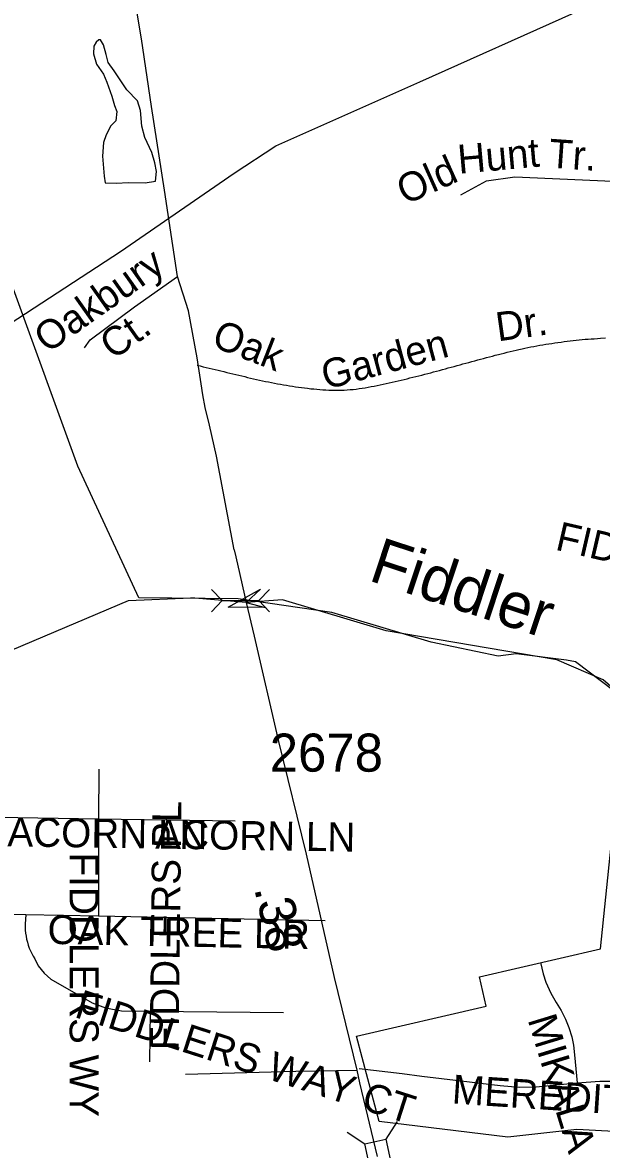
# Model space of a CAD drawing. Extents: x 1547597 to 1699558, y 810033 to 920809.
# Drawn here: x 1664043 to 1665944, y 848253 to 851955 of the extents above; entities that cross this region are included whole.
import ezdxf

# ---------------------------------------------------------------- set-up
doc = ezdxf.new("R2010")
doc.units = 0
for name, color, linetype in [('Exist Boundary Political City Limit New', 7, 'Continuous'), ('Exist Hydrographic Creek Single Shore', 7, 'Continuous'), ('Exist Hydrographic Misc Water Feature', 7, 'Continuous'), ('Exist Road Non-System Type 51', 7, 'Continuous'), ('Exist Road Non-System Type 51 Label', 7, 'Continuous'), ('Exist Road Secondary Mileage Hundredths English Label', 7, 'Continuous'), ('Exist Road Secondary Structure Pipe Attributed CELL', 7, 'Continuous'), ('Exist Road Secondary Structure Pipe CELL', 7, 'Continuous'), ('Exist Road Secondary Structure Standard Bridge CELL', 7, 'Continuous'), ('Exist Road Secondary Type 51 Attributed', 7, 'Continuous'), ('Exist Road Secondary Type 51 Number Label', 7, 'Continuous'), ('Exist Utilities Electrical Transmission Line', 7, 'Continuous'), ('Map Preparation Boundary City Limit Buffer Line', 7, 'Continuous'), ('Old_Level_32', 7, 'Continuous')]:
    doc.layers.add(name, color=color, linetype=linetype)

msp = doc.modelspace()

# ---------------------------------------------------------------- linework, layer by layer
at = {"layer": 'Exist Boundary Political City Limit New'}
msp.add_lwpolyline([(1666531.6, 848283), (1665863.6, 848319.1), (1665636.8, 848293.9), (1665214.8, 848345.4), (1665140.5, 848625.7), (1665565.5, 848723.6), (1665543.3, 848820.9), (1665941.3, 848912.8), (1666025.1, 849729.1), (1665859.2, 849855.2), (1665829, 849860.6), (1665664.7, 849881.5), (1665605, 849873.7), (1665385, 849919.3), (1665059.5, 850017), (1664751.1, 850061.5), (1664425.3, 850065.2), (1664225.4, 850498), (1663586, 852255.1)], dxfattribs=at)
at = {"layer": 'Exist Hydrographic Creek Single Shore'}
for points in [[(1657872.4, 846365.8), (1658298.9, 846465.7), (1658591.9, 846571.3), (1658753, 846693.7), (1659071.9, 847019.1), (1659181.3, 847089.6), (1659370, 847180.2), (1660010.3, 847448.6), (1660562.7, 847725.4), (1661101.5, 847933), (1661999.7, 848439.3), (1662184.7, 848576.7), (1662411.4, 848906.5), (1662541.3, 849094.7), (1662628, 849227.5), (1662802, 849341.7), (1663425.3, 849453.3), (1663620.4, 849525.2), (1663835.4, 849821.1), (1664391, 850056.5), (1664596.5, 850065.3)], [(1666307.4, 849486.1), (1665949.4, 849796.3), (1665798.1, 849862), (1665237.3, 849956.9), (1664896.5, 850058.8), (1664777.2, 850049.9), (1664596.5, 850065.3)]]:
    msp.add_lwpolyline(points, dxfattribs=at)
at = {"layer": 'Exist Hydrographic Misc Water Feature'}
msp.add_lwpolyline([(1664294.2, 851898.4), (1664284.8, 851891), (1664278, 851877), (1664276.8, 851851.8), (1664286.6, 851818), (1664308.8, 851785), (1664319.7, 851759.6), (1664336.9, 851713.5), (1664344.9, 851682.5), (1664353.1, 851662.8), (1664349.9, 851632), (1664333.8, 851615.3), (1664318.5, 851586.5), (1664309.7, 851560.4), (1664306.4, 851516.5), (1664309.7, 851477.1), (1664311.2, 851450), (1664314.7, 851428.4), (1664352.2, 851427.9), (1664390.5, 851429.3), (1664445.7, 851428.6), (1664480.3, 851433.8), (1664483.6, 851465.5), (1664478.3, 851493.7), (1664467.5, 851528.4), (1664444.6, 851577.4), (1664434.8, 851614.9), (1664430.8, 851666.5), (1664420.8, 851697.4), (1664385.8, 851733.5), (1664344.5, 851796.7), (1664324.2, 851824.1), (1664317.9, 851850.3), (1664309, 851881.4), (1664299.9, 851898.3), (1664294.2, 851898.4)], dxfattribs=at)
at = {"layer": 'Exist Road Non-System Type 51'}
for p, q in [((1664294.2, 849502.2), (1664293.2, 849339.7)), ((1663769.7, 849347.7), (1664293.2, 849339.7)), ((1664293.2, 849339.7), (1664741.3, 849332.9)), ((1664293.2, 849339.7), (1664293.2, 849020.5)), ((1663609.5, 849034.9), (1664054.4, 849025.4)), ((1664054.4, 849025.4), (1664293.2, 849020.5)), ((1664293.2, 849020.5), (1665037.3, 849005.2)), ((1664462.2, 848708.2), (1664460.3, 848541)), ((1664462.2, 848708.2), (1664899.9, 848703.6))]:
    msp.add_line(p, q, dxfattribs=at)
for points in [[(1664551.9, 851120.7), (1664509.7, 851404.9), (1664467.2, 851678.9), (1664434.5, 851901.1), (1664411.5, 852039.2), (1664397.8, 852111.3), (1664384.3, 852175.2), (1664366.9, 852237.2), (1664343.1, 852307.5), (1664280.2, 852477.9), (1664232.8, 852610.1), (1664193.5, 852722.2), (1664164.5, 852810.6), (1664144.5, 852874.5), (1664130.4, 852925), (1664109.4, 853016.7), (1664089.9, 853100.7)], [(1665482.1, 851389), (1665567.2, 851435.3), (1665660, 851448.5), (1665980.2, 851434)], [(1664246.8, 850886.5), (1664265, 850912.4), (1664411.5, 851021.5), (1664551.9, 851120.7)], [(1664617, 850854.1), (1664588.4, 851008.3), (1664551.9, 851120.7)], [(1665586.3, 850859.6), (1665595.8, 850862.1), (1665605.7, 850864.6), (1665615.2, 850867.1), (1665624.9, 850869.5), (1665634.6, 850871.9), (1665644.3, 850874.3), (1665654.2, 850876.6), (1665663.9, 850878.9), (1665673.5, 850881.2), (1665683.4, 850883.4), (1665693.1, 850885.5), (1665702.9, 850887.5), (1665712.7, 850889.4), (1665722.5, 850891.3), (1665732.4, 850893), (1665742.2, 850894.8), (1665752.1, 850896.5), (1665762, 850898.1), (1665771.9, 850899.7), (1665781.7, 850901.2), (1665791.7, 850902.7), (1665801.5, 850904.1), (1665811.5, 850905.6), (1665821.4, 850906.9), (1665831.2, 850908.3), (1665841.1, 850909.7), (1665851.1, 850910.9), (1665861, 850912), (1665871, 850912.9), (1665880.9, 850913.8), (1665890.9, 850914.5), (1665900.8, 850915.2), (1665910.9, 850915.9), (1665920.8, 850916.4), (1665930.9, 850917.1), (1665940.8, 850917.8), (1665957.1, 850918.9)], [(1664738.5, 850222.7), (1664679.8, 850530.9), (1664657, 850633), (1664643.2, 850690), (1664635.5, 850732), (1664630.3, 850768.4), (1664617, 850854.1)], [(1664617.1, 850829.1), (1664626.9, 850826.9), (1664636.6, 850824.6), (1664646.3, 850822.4), (1664656.1, 850820), (1664665.9, 850817.7), (1664675.7, 850815.4), (1664685.3, 850813.1), (1664695, 850810.7), (1664704.8, 850808.3), (1664714.5, 850805.9), (1664724.3, 850803.5), (1664734, 850801.1), (1664743.6, 850798.8), (1664753.4, 850796.4), (1664763.1, 850794.1), (1664772.9, 850791.8), (1664782.6, 850789.5), (1664792.3, 850787.2), (1664802.1, 850785), (1664811.9, 850782.8), (1664821.7, 850780.6), (1664831.4, 850778.5), (1664841.1, 850776.4), (1664851, 850774.4), (1664860.7, 850772.5), (1664870.5, 850770.6), (1664880.4, 850768.7), (1664890.1, 850767), (1664900, 850765.2), (1664909.8, 850763.6), (1664919.8, 850762), (1664929.6, 850760.4), (1664939.7, 850758.9), (1664949.5, 850757.5), (1664959.5, 850756.1), (1664969.5, 850754.7), (1664979.5, 850753.5), (1664989.5, 850752.3), (1664999.5, 850751.3), (1665009.5, 850750.3), (1665019.5, 850749.5), (1665029.5, 850748.7), (1665039.5, 850748.1), (1665049.5, 850747.7), (1665059.5, 850747.4), (1665069.4, 850747.3), (1665079.4, 850747.3), (1665089.4, 850747.5), (1665099.3, 850747.8), (1665109.1, 850748.4), (1665119, 850749.1), (1665129, 850750.1), (1665138.9, 850751.2), (1665148.7, 850752.5), (1665158.7, 850753.9), (1665168.5, 850755.5), (1665178.3, 850757.2), (1665188.3, 850759), (1665198.1, 850760.9), (1665208, 850762.9), (1665217.7, 850765), (1665227.7, 850767.1), (1665237.5, 850769.3), (1665247.2, 850771.6), (1665257.1, 850773.8), (1665266.8, 850776.1), (1665276.7, 850778.4), (1665286.4, 850780.7), (1665296.1, 850783), (1665305.9, 850785.2), (1665315.6, 850787.5), (1665325.3, 850790), (1665335, 850792.3), (1665344.7, 850794.8), (1665354.4, 850797.2), (1665364.1, 850799.7), (1665373.8, 850802.2), (1665383.5, 850804.7), (1665393.1, 850807.2), (1665402.8, 850809.8), (1665412.5, 850812.4), (1665422.2, 850815), (1665431.8, 850817.6), (1665441.3, 850820.3), (1665451, 850822.9), (1665460.7, 850825.6), (1665470.3, 850828.2), (1665480, 850830.8), (1665489.6, 850833.5), (1665499.3, 850836.1), (1665509, 850838.8), (1665518.6, 850841.4), (1665528.3, 850844), (1665537.9, 850846.7), (1665547.6, 850849.3), (1665557.3, 850851.9), (1665566.9, 850854.5), (1665576.5, 850857.1), (1665586.3, 850859.6)], [(1664054.4, 849025.4), (1664052.2, 848993.5), (1664052.1, 848983.5), (1664052.5, 848973.5), (1664053.5, 848963.6), (1664054.9, 848953.6), (1664056.7, 848943.8), (1664059.2, 848934.1), (1664062.1, 848924.5), (1664065.4, 848915.1), (1664069.2, 848905.9), (1664073.5, 848896.9), (1664078.2, 848888), (1664083.5, 848879.5), (1664094.3, 848856.9), (1664114.7, 848832.9), (1664136.9, 848812.6), (1664271.7, 848735), (1664316.1, 848718.4), (1664367.9, 848709.2), (1664462.2, 848708.2)], [(1665743.8, 848867.2), (1665752.5, 848830.7), (1665761.5, 848803.1), (1665777.7, 848766.6), (1665795.8, 848736.5), (1665811.9, 848710), (1665826.1, 848681), (1665837, 848653.9), (1665846.5, 848623.1), (1665852.1, 848596.4), (1665856.1, 848564.4), (1665864.1, 848472.5)], [(1664578.8, 848501.1), (1664940.7, 848510.3), (1665140.7, 848514.1)], [(1665149, 848519.8), (1665289.5, 848502.5), (1665354, 848494.7), (1665418.7, 848486.8), (1665483.2, 848478.9), (1665547.6, 848471), (1665612.1, 848463.1), (1665674.3, 848457.7), (1665729.5, 848459.5), (1665864.1, 848472.5)], [(1665864.1, 848472.5), (1665938.4, 848477.5), (1666006, 848477.8), (1666167.5, 848468.6)]]:
    msp.add_lwpolyline(points, dxfattribs=at)
at = {"layer": 'Exist Road Secondary Structure Pipe Attributed CELL'}
msp.add_lwpolyline([(1664840, 850033.1), (1664718.1, 850035.1), (1664824.7, 850094.3), (1664777.2, 850049.9)], close=True, dxfattribs=at)
at = {"layer": 'Exist Road Secondary Structure Pipe CELL'}
for p, q in [((1664664, 850093.1), (1664698.9, 850056.2)), ((1664854.7, 850093.1), (1664819.8, 850056.2)), ((1664664, 850019.4), (1664698.9, 850056.2)), ((1664698.9, 850056.2), (1664819.8, 850056.2)), ((1664854.7, 850019.4), (1664819.8, 850056.2))]:
    msp.add_line(p, q, dxfattribs=at)
at = {"layer": 'Exist Road Secondary Structure Standard Bridge CELL'}
for p, q in [((1665273.9, 848345.3), (1665236.5, 848287.3)), ((1665109.5, 848309.9), (1665167.5, 848272.4))]:
    msp.add_line(p, q, dxfattribs=at)
msp.add_lwpolyline([(1665236.5, 848287.3), (1665268.3, 848139.6), (1665199.3, 848124.7), (1665167.5, 848272.4)], close=True, dxfattribs=at)
at = {"layer": 'Exist Road Secondary Type 51 Attributed'}
msp.add_lwpolyline([(1664738.5, 850222.7), (1664743.8, 850200.1), (1664777.2, 850049.9), (1664804.1, 849939.9), (1664883.9, 849593.5), (1664975, 849223.6), (1665066.4, 848818), (1665140.7, 848514.1), (1665150.2, 848472.2), (1665207.4, 848230.1)], dxfattribs=at)
at = {"layer": 'Exist Utilities Electrical Transmission Line'}
msp.add_lwpolyline([(1658056.2, 847054), (1658642.6, 847434.5), (1659307.8, 847869.8), (1659997.1, 848323.1), (1660793.1, 848832.8), (1661317.2, 849168.1), (1662048.9, 849658.7), (1662732.4, 850115.9), (1663434, 850590.9), (1663897.7, 850898.8), (1664365.3, 851202.9), (1664738.3, 851460.1), (1664875.4, 851550.3), (1665348, 851760.2), (1665856.4, 851987.6), (1666371.1, 852215.1), (1666960, 852471.5), (1667669.1, 852779.9), (1672104.2, 854678.6), (1675930.7, 856261.4), (1682296.2, 858958.5), (1686555.2, 862371.2)], dxfattribs=at)
at = {"layer": 'Map Preparation Boundary City Limit Buffer Line'}
msp.add_lwpolyline([(1666531.6, 848283), (1665863.6, 848319.1), (1665636.8, 848293.9), (1665214.8, 848345.4), (1665140.5, 848625.7), (1665565.5, 848723.6), (1665543.3, 848820.9), (1665941.3, 848912.8), (1666025.1, 849729.1), (1665859.2, 849855.2), (1665829, 849860.6), (1665664.7, 849881.5), (1665605, 849873.7), (1665385, 849919.3), (1665059.5, 850017), (1664751.1, 850061.5), (1664425.3, 850065.2), (1664225.4, 850498), (1663586, 852255.1)], dxfattribs=at)

# ---------------------------------------------------------------- texts
at = {"layer": 'Exist Road Non-System Type 51 Label'}
for s, rotation, p in [('Hunt', 5.1188, (1665476.2, 851458.1)), ('Tr.', 355.995, (1665769.4, 851478.6)), ('Old', 24.024, (1665299.4, 851355)), ('Oakbury', 35.2269, (1664125, 850866.4)), ('Dr.', 7.9285, (1665604.3, 850907.5)), ('Ct.', 35.2269, (1664340.9, 850844.8)), ('Oak', 338.5668, (1664659.8, 850893.4)), ('Garden', 15.0874, (1665039.5, 850748.7)), ('FIDDLERS RUN DR', 346.9654, (1665789.4, 850224)), ('FIDDLERS PL', 89.338, (1664555.7, 848579.1)), ('ACORN LN', 359.1622, (1663993.3, 849249.2)), ('ACORN LN', 359.1223, (1664479, 849241.8)), ('FIDDLERS WY', 270, (1664198.2, 849228.5)), ('OAK TREE DR', 358.8405, (1664125, 848928.9)), ('FIDDLERS WAY CT', 342.2048, (1664210.3, 848689.3)), ('MIKALA DR', 286.9899, (1665701.4, 848680.5)), ('MEREDITH DR', 356.2099, (1665451.6, 848404.6))]:
    msp.add_text(s, height=95, rotation=rotation, dxfattribs=at).set_placement(p)
at = {"layer": 'Exist Road Secondary Mileage Hundredths English Label'}
msp.add_text('.38', height=120, rotation=282.7951, dxfattribs=at).set_placement((1664803.6, 849110.8))
at = {"layer": 'Exist Road Secondary Type 51 Number Label'}
msp.add_text('2678', height=125, dxfattribs=at).set_placement((1664855.1, 849494.4))
at = {"layer": 'Old_Level_32'}
msp.add_text('Fiddler', height=150, rotation=341.7206, dxfattribs=at).set_placement((1665175.5, 850123.6))

doc.saveas('drawing.dxf')
